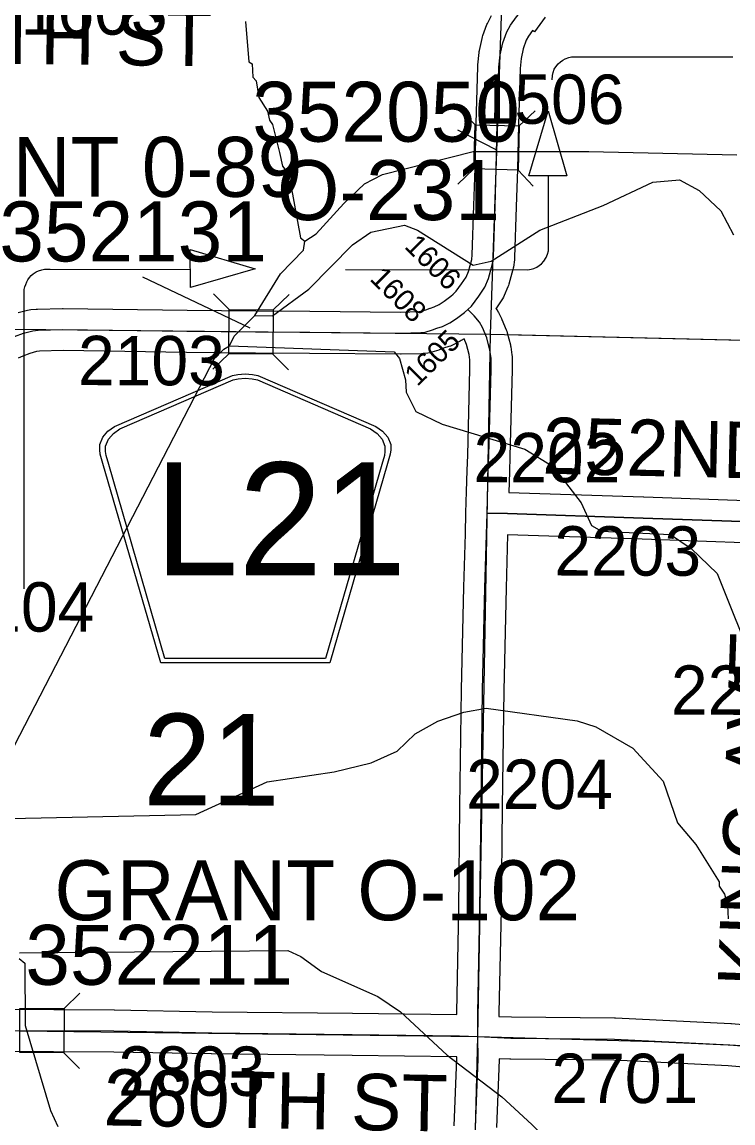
# Model space of a CAD drawing. Extents: x -157.2 to -99.3, y 12.2 to 46.2.
# Drawn here: x -126.65 to -125.642, y 24.292 to 25.853 of the extents above; entities that cross this region are included whole.
import ezdxf

# ---------------------------------------------------------------- set-up
doc = ezdxf.new("R2010")
doc.units = 0
for name, color, linetype in [('tdCoDirctArrow', 7, 'Continuous'), ('tdCoHydroRiver', 7, 'Continuous'), ('tdCoSecRdNmbr', 7, 'Continuous'), ('tdCoSecRdTxt', 7, 'Continuous'), ('tdCoSecRteBand', 7, 'Continuous'), ('tdCoSecRteCL', 7, 'Continuous'), ('tdCoSectLine', 7, 'Continuous'), ('tdCoSectLinePart', 7, 'Continuous'), ('tdCoSectNmbr', 7, 'Continuous'), ('tdCoShieldCoRte', 7, 'Continuous'), ('tdCoStrucSec', 7, 'Continuous'), ('tdCoStrucSecCoName', 7, 'Continuous'), ('tdCoStrucSecFHWANum', 7, 'Continuous'), ('tdCoSurfAsphalt', 7, 'Continuous'), ('tdCoSurfEarth', 7, 'Continuous'), ('tdCoSurfGravel', 7, 'Continuous')]:
    doc.layers.add(name, color=color, linetype=linetype)

msp = doc.modelspace()

# ---------------------------------------------------------------- linework, layer by layer
at = {"layer": 'tdCoDirctArrow'}
for points in [[(-125.899, 25.7716), (-125.8985, 25.7775), (-125.8973, 25.7818), (-125.896, 25.7864), (-125.8935, 25.79), (-125.8902, 25.7941), (-125.8869, 25.797), (-125.8837, 25.7994), (-125.8802, 25.8013), (-125.8751, 25.8032), (-125.8715, 25.8041), (-125.8619, 25.8043), (-125.6425, 25.8043)], [(-126.1916, 25.5025), (-125.9332, 25.5018), (-125.9284, 25.503), (-125.925, 25.5037), (-125.9207, 25.5058), (-125.9171, 25.5081), (-125.9139, 25.5105), (-125.9107, 25.514), (-125.9075, 25.5195), (-125.9054, 25.524), (-125.9042, 25.5287), (-125.904, 25.5385), (-125.9038, 25.635)], [(-126.6473, 25.0493), (-126.6474, 25.4701), (-126.6472, 25.4739), (-126.6463, 25.4778), (-126.6452, 25.4813), (-126.6437, 25.4849), (-126.6421, 25.4877), (-126.6398, 25.491), (-126.6373, 25.4937), (-126.6346, 25.4963), (-126.6303, 25.4989), (-126.6269, 25.5007), (-126.6222, 25.502), (-126.6185, 25.5029), (-126.6104, 25.5028), (-126.4124, 25.5026)]]:
    msp.add_lwpolyline(points, dxfattribs=at)
for points in [[(-125.932, 25.6351), (-125.9045, 25.7275), (-125.8781, 25.6355)], [(-126.4122, 25.5307), (-126.3198, 25.5033), (-126.4118, 25.4768)]]:
    msp.add_lwpolyline(points, close=True, dxfattribs=at)
at = {"layer": 'tdCoHydroRiver'}
for points in [[(-126.3336, 25.8542), (-126.3289, 25.7972), (-126.3243, 25.7939), (-126.3233, 25.775), (-126.3187, 25.7701), (-126.3146, 25.7463), (-126.3026, 25.727), (-126.2998, 25.7143), (-126.2952, 25.7079), (-126.2853, 25.6682), (-126.2811, 25.6491), (-126.275, 25.641), (-126.2723, 25.6267), (-126.2693, 25.6219), (-126.2557, 25.5474), (-126.2495, 25.5425)], [(-126.2495, 25.5425), (-126.2334, 25.553), (-126.1943, 25.5961), (-126.1651, 25.6237), (-126.1394, 25.6371), (-126.0107, 25.6697), (-125.8466, 25.6697), (-125.6368, 25.6652)], [(-126.3204, 25.4372), (-126.2951, 25.4365), (-126.2436, 25.4744), (-126.1818, 25.5373), (-126.156, 25.5555), (-126.1084, 25.5652), (-126.0896, 25.5584), (-126.0106, 25.5087), (-125.9852, 25.5143), (-125.9161, 25.5581), (-125.8267, 25.5934), (-125.7563, 25.6261), (-125.7183, 25.6297), (-125.6904, 25.6147), (-125.6596, 25.5854), (-125.6417, 25.5517)], [(-126.3204, 25.4372), (-126.284, 25.4961), (-126.2514, 25.5299), (-126.2495, 25.5425)], [(-126.3563, 25.394), (-126.3496, 25.408), (-126.3204, 25.4372)], [(-126.7118, 24.7226), (-126.7049, 24.7429), (-126.3773, 25.3773), (-126.3644, 25.3895), (-126.3563, 25.394)], [(-126.3563, 25.394), (-126.123, 25.3857), (-126.1154, 25.376), (-126.1068, 25.3458), (-126.1057, 25.3284), (-126.0923, 25.3012), (-126.055, 25.2828), (-125.9376, 25.2478), (-125.8973, 25.223), (-125.8578, 25.1714), (-125.8429, 25.1394), (-125.829, 25.1311), (-125.7312, 25.1267), (-125.7018, 25.1069), (-125.665, 25.0711), (-125.6105, 24.9354)], [(-126.7118, 24.7226), (-126.4039, 24.7295), (-126.3031, 24.7755), (-126.208, 24.7901), (-126.1556, 24.8028), (-126.1188, 24.8191), (-126.0929, 24.8436), (-126.0608, 24.8616), (-126.0241, 24.8747), (-125.9924, 24.8801), (-125.8635, 24.8622), (-125.837, 24.8536), (-125.7842, 24.8236), (-125.7413, 24.7766), (-125.7209, 24.7176), (-125.695, 24.6869), (-125.6618, 24.6339), (-125.662, 24.6276), (-125.6544, 24.6163), (-125.6501, 24.6004), (-125.6491, 24.5814)], [(-126.6542, 24.5331), (-126.2737, 24.5363), (-126.2551, 24.5279), (-126.2257, 24.5065), (-126.1462, 24.4711), (-126.1137, 24.4497), (-126.0476, 24.3878), (-125.9704, 24.3287), (-125.9274, 24.2896), (-125.9197, 24.2815), (-125.8292, 24.1905), (-125.8189, 24.1666), (-125.8147, 24.1459), (-125.8101, 24.1411), (-125.8103, 24.1348), (-125.7969, 24.1075), (-125.777, 24.0849)], [(-126.6544, 24.5252), (-126.6467, 24.5187), (-126.6461, 24.4303), (-126.6101, 24.3093), (-126.5997, 24.2869)]]:
    msp.add_lwpolyline(points, dxfattribs=at)
at = {"layer": 'tdCoSecRteBand'}
for points in [[(-126.6559, 25.4412), (-126.6426, 25.4446), (-126.6403, 25.4452), (-126.6379, 25.4455), (-126.6303, 25.4462), (-126.6293, 25.4463), (-126.6283, 25.4463), (-126.5932, 25.4473), (-126.5926, 25.4473), (-126.592, 25.4473), (-126.4164, 25.4449), (-126.3191, 25.4439), (-126.2423, 25.4434), (-126.2422, 25.4434), (-126.2422, 25.4434), (-126.114, 25.4421), (-126.0872, 25.4428), (-126.085, 25.4431), (-126.078, 25.4453), (-126.072, 25.4474), (-126.0717, 25.4475), (-126.0714, 25.4476), (-126.0661, 25.4493), (-126.0588, 25.453), (-126.0517, 25.4575), (-126.0424, 25.4646), (-126.039, 25.4676), (-126.0347, 25.4719), (-126.0273, 25.4819), (-126.0209, 25.4915), (-126.0176, 25.4994), (-126.0129, 25.5164), (-126.012, 25.523), (-126.0098, 25.5931), (-126.0098, 25.5931), (-126.0098, 25.5931), (-126.0081, 25.6463), (-126.0066, 25.7095), (-126.0066, 25.7096), (-126.0066, 25.7096), (-126.0044, 25.7903), (-126.0043, 25.7916), (-126.0042, 25.7929), (-126.0022, 25.8101), (-126.0021, 25.8116), (-126.0018, 25.813), (-125.9981, 25.8303), (-125.9976, 25.8323), (-125.9969, 25.8343), (-125.9912, 25.8498), (-125.9906, 25.8515), (-125.9897, 25.8532), (-125.9848, 25.8628)], [(-125.9085, 25.8601), (-125.924, 25.8395), (-125.9266, 25.8414), (-125.9325, 25.8334), (-125.9355, 25.8275), (-125.9398, 25.8156), (-125.9428, 25.8019), (-125.9444, 25.7873), (-125.9466, 25.708), (-125.9481, 25.6447), (-125.9481, 25.6446), (-125.9481, 25.6445), (-125.9498, 25.5912), (-125.9521, 25.5195), (-125.9521, 25.5178), (-125.9524, 25.5161), (-125.9538, 25.5059), (-125.9541, 25.5041), (-125.9546, 25.5024), (-125.9603, 25.4817), (-125.9608, 25.4798), (-125.9615, 25.478), (-125.9667, 25.4656), (-125.9678, 25.463), (-125.9694, 25.4606), (-125.9778, 25.448), (-125.9782, 25.4474), (-125.9786, 25.4469), (-125.9766, 25.4445), (-125.9764, 25.4441), (-125.976, 25.4436), (-125.9761, 25.4435), (-125.9751, 25.4415), (-125.9711, 25.4339), (-125.9705, 25.4328), (-125.9701, 25.4317), (-125.9639, 25.4169), (-125.9631, 25.4149), (-125.9625, 25.4128), (-125.9581, 25.3955), (-125.9577, 25.3941), (-125.9575, 25.3926), (-125.9558, 25.3812), (-125.9554, 25.379), (-125.9554, 25.3767), (-125.9554, 25.3607), (-125.9554, 25.3603), (-125.9554, 25.3599), (-125.9587, 25.2376), (-125.9587, 25.2375), (-125.9587, 25.2374), (-125.9594, 25.2155), (-125.9602, 25.186), (-125.7691, 25.1799), (-125.769, 25.1799), (-125.769, 25.1799), (-125.5317, 25.1715)], [(-126.0342, 24.4456), (-126.0342, 24.4481), (-126.0342, 24.4485), (-126.0342, 24.4488), (-126.0312, 24.5952), (-126.0297, 24.7408), (-126.0297, 24.7408), (-126.0297, 24.7409), (-126.0275, 24.9063), (-126.0275, 24.9065), (-126.0275, 24.9067), (-126.0241, 25.0517), (-126.0241, 25.0517), (-126.0241, 25.0518), (-126.0219, 25.1276), (-126.0211, 25.1575), (-126.0204, 25.1874), (-126.0202, 25.1874), (-126.0202, 25.1876), (-126.0194, 25.2173), (-126.0194, 25.2173), (-126.0194, 25.2174), (-126.0186, 25.2393), (-126.0154, 25.3611), (-126.0154, 25.3744), (-126.0166, 25.382), (-126.0201, 25.3958), (-126.0237, 25.4043), (-126.0279, 25.4016), (-126.0291, 25.4008), (-126.0303, 25.4002), (-126.0409, 25.3948), (-126.043, 25.3937), (-126.0453, 25.393), (-126.0527, 25.3906), (-126.0588, 25.3885), (-126.0592, 25.3883), (-126.0595, 25.3882), (-126.0696, 25.385), (-126.0724, 25.3842), (-126.0753, 25.3838), (-126.0817, 25.3831), (-126.083, 25.3829), (-126.0843, 25.3829), (-126.113, 25.3822), (-126.1135, 25.3821), (-126.114, 25.3821), (-126.2427, 25.3834), (-126.3196, 25.3839), (-126.3196, 25.3839), (-126.3197, 25.3839), (-126.4171, 25.3849), (-126.4172, 25.3849), (-126.4172, 25.3849), (-126.5922, 25.3873), (-126.6255, 25.3864), (-126.6298, 25.386), (-126.6392, 25.3835), (-126.6494, 25.3796), (-126.656, 25.3765)], [(-125.5361, 25.1116), (-125.771, 25.1199), (-125.9619, 25.1261), (-125.9641, 25.0502), (-125.9675, 24.9054), (-125.9697, 24.7401), (-125.9712, 24.5944), (-125.9712, 24.5943), (-125.9712, 24.5941), (-125.9742, 24.448), (-125.9742, 24.4431), (-125.9565, 24.4423), (-125.8103, 24.4408), (-125.8097, 24.4408), (-125.8091, 24.4408), (-125.6456, 24.4329), (-125.645, 24.4329), (-125.6444, 24.4328), (-125.5912, 24.428)], [(-126.6918, 24.4532), (-126.5199, 24.4524), (-126.5197, 24.4524), (-126.5195, 24.4524), (-126.381, 24.4497), (-126.1819, 24.4475), (-126.1819, 24.4475), (-126.1818, 24.4475), (-126.0342, 24.4456)], [(-126.0376, 24.2876), (-126.0339, 24.3829), (-126.0339, 24.3843), (-126.0339, 24.3856), (-126.1826, 24.3875), (-126.3818, 24.3897), (-126.3819, 24.3897), (-126.3821, 24.3897), (-126.5204, 24.3924), (-126.692, 24.3932)], [(-125.5955, 24.3681), (-125.6492, 24.373), (-125.8115, 24.3808), (-125.9576, 24.3823), (-125.9581, 24.3823), (-125.9586, 24.3823), (-125.9739, 24.383), (-125.9739, 24.3825), (-125.9739, 24.3819), (-125.974, 24.3812), (-125.9776, 24.2854)]]:
    msp.add_lwpolyline(points, dxfattribs=at)
at = {"layer": 'tdCoSecRteCL'}
for points in [[(-126.0183, 25.4459), (-126.0134, 25.4504), (-126.0028, 25.4647), (-125.9944, 25.4772), (-125.9892, 25.4896), (-125.9835, 25.5103), (-125.982, 25.5204), (-125.9798, 25.5922), (-125.9781, 25.6454), (-125.9766, 25.7088), (-125.9744, 25.7895), (-125.9724, 25.8067), (-125.9687, 25.824), (-125.963, 25.8395), (-125.9581, 25.8491), (-125.9495, 25.861), (-125.9394, 25.8728), (-125.93, 25.8815)], [(-126.6982, 25.3845), (-126.6871, 25.3929), (-126.6701, 25.403), (-126.6612, 25.4072), (-126.6484, 25.4121), (-126.6351, 25.4156), (-126.6274, 25.4163), (-126.5924, 25.4173), (-126.4168, 25.4149), (-126.3194, 25.4139), (-126.2425, 25.4134), (-126.1137, 25.4121), (-126.0851, 25.4129), (-126.0787, 25.4136), (-126.0686, 25.4168), (-126.0622, 25.419), (-126.0545, 25.4215), (-126.0439, 25.4269), (-126.0346, 25.4329), (-126.0232, 25.4415), (-126.0183, 25.4459)], [(-125.9911, 25.1568), (-125.9894, 25.2164), (-125.9886, 25.2384), (-125.9854, 25.3607), (-125.9854, 25.3767), (-125.9872, 25.3881), (-125.9916, 25.4053), (-125.9978, 25.4201), (-126.0017, 25.4278), (-126.0094, 25.4369), (-126.0183, 25.4459)], [(-126.0041, 24.4144), (-126.0042, 24.4482), (-126.0012, 24.5947), (-125.9997, 24.7405), (-125.9975, 24.9059), (-125.9941, 25.0509), (-125.9911, 25.1568)], [(-125.5027, 24.6742), (-125.5034, 24.6819), (-125.5037, 24.7122), (-125.5034, 24.7613), (-125.5027, 24.8103), (-125.501, 24.8582), (-125.5002, 24.9213), (-125.4983, 25.0057), (-125.4963, 25.0895), (-125.4968, 25.1087), (-125.4995, 25.1188), (-125.502, 25.1248), (-125.5052, 25.1281), (-125.5099, 25.1329), (-125.5173, 25.1376), (-125.5249, 25.1401), (-125.5328, 25.1415), (-125.77, 25.1499), (-125.9619, 25.1561), (-125.9911, 25.1568)], [(-126.7528, 24.4216), (-126.7437, 24.4232), (-126.692, 24.4232), (-126.5201, 24.4224), (-126.3815, 24.4197), (-126.1822, 24.4175), (-126.0301, 24.4155), (-126.0041, 24.4144)], [(-126.0325, 23.1671), (-126.0338, 23.2167), (-126.0333, 23.2574), (-126.0323, 23.3008), (-126.0271, 23.4601), (-126.0234, 23.5824), (-126.0224, 23.6261), (-126.0205, 23.7804), (-126.0163, 23.884), (-126.0158, 23.9568), (-126.0113, 24.1207), (-126.0108, 24.1863), (-126.0076, 24.2865), (-126.0039, 24.3824), (-126.0041, 24.4144)], [(-126.0041, 24.4144), (-125.9573, 24.4123), (-125.8106, 24.4108), (-125.6471, 24.4029), (-125.5928, 24.398), (-125.5452, 24.3973), (-125.5079, 24.3956)]]:
    msp.add_lwpolyline(points, dxfattribs=at)
at = {"layer": 'tdCoSectLine'}
for points in [[(-125.986, 25.4107), (-125.9517, 26.4088)], [(-126.9777, 25.4211), (-125.986, 25.4107)], [(-126.0044, 24.4144), (-125.986, 25.4107)], [(-125.986, 25.4107), (-124.9916, 25.3871)], [(-126.9974, 24.427), (-126.0044, 24.4144)], [(-126.0291, 23.4106), (-126.0044, 24.4144)], [(-126.0044, 24.4144), (-125.7543, 24.4075), (-125.0109, 24.3738)]]:
    msp.add_lwpolyline(points, dxfattribs=at)
at = {"layer": 'tdCoSectLinePart'}
msp.add_lwpolyline([(-125.9623, 25.4102), (-124.9916, 25.3871)], dxfattribs=at)
at = {"layer": 'tdCoShieldCoRte'}
for points in [[(-126.4537, 24.9444), (-126.5357, 25.2273), (-126.5395, 25.2405), (-126.5403, 25.2464), (-126.5403, 25.2542), (-126.536, 25.2645), (-126.5288, 25.273), (-126.5192, 25.2796), (-126.3519, 25.352), (-126.3444, 25.3536), (-126.334, 25.3545), (-126.3235, 25.3536), (-126.316, 25.352), (-126.1487, 25.2796), (-126.1392, 25.273), (-126.1319, 25.2645), (-126.1277, 25.2542), (-126.1277, 25.2464), (-126.1284, 25.2405), (-126.1323, 25.2273), (-126.2142, 24.9444)], [(-126.4479, 24.9508), (-126.5276, 25.226), (-126.5313, 25.2387), (-126.532, 25.2443), (-126.532, 25.2518), (-126.5279, 25.2617), (-126.521, 25.2699), (-126.5118, 25.2763), (-126.3512, 25.3457), (-126.344, 25.3473), (-126.334, 25.3482), (-126.324, 25.3473), (-126.3167, 25.3457), (-126.1562, 25.2763), (-126.147, 25.2699), (-126.14, 25.2617), (-126.1359, 25.2518), (-126.1359, 25.2443), (-126.1366, 25.2387), (-126.1403, 25.226), (-126.2201, 24.9508)]]:
    msp.add_lwpolyline(points, close=True, dxfattribs=at)
at = {"layer": 'tdCoStrucSec'}
for p, q in [((-126.0082, 25.7076), (-126.0297, 25.7303)), ((-125.9456, 25.706), (-125.9229, 25.7275)), ((-126.0098, 25.645), (-126.0325, 25.6235)), ((-125.9472, 25.6434), (-125.9257, 25.6207)), ((-126.3569, 25.4456), (-126.3788, 25.468)), ((-126.2943, 25.4451), (-126.2719, 25.4671)), ((-126.3574, 25.383), (-126.3797, 25.3611)), ((-126.2948, 25.3825), (-126.2728, 25.3602)), ((-126.5909, 24.454), (-126.5687, 24.4761)), ((-126.5912, 24.3914), (-126.5692, 24.3692))]:
    msp.add_line(p, q, dxfattribs=at)
for points in [[(-126.0098, 25.645), (-126.0082, 25.7076), (-125.9456, 25.706), (-125.9472, 25.6434)], [(-126.3569, 25.4456), (-126.2943, 25.4451), (-126.2948, 25.3825), (-126.3574, 25.383)], [(-126.6535, 24.4543), (-126.5909, 24.454), (-126.5912, 24.3914), (-126.6538, 24.3917)]]:
    msp.add_lwpolyline(points, close=True, dxfattribs=at)
at = {"layer": 'tdCoStrucSecFHWANum'}
for p, q in [((-126.0331, 25.7007), (-125.9786, 25.6724)), ((-126.4798, 25.4918), (-126.3273, 25.4198))]:
    msp.add_line(p, q, dxfattribs=at)
at = {"layer": 'tdCoSurfAsphalt'}
for points in [[(-126.0183, 25.4459), (-126.0134, 25.4504), (-126.0028, 25.4647), (-125.9944, 25.4772), (-125.9892, 25.4896), (-125.9835, 25.5103), (-125.982, 25.5204), (-125.9798, 25.5922), (-125.9781, 25.6454), (-125.9766, 25.7088), (-125.9744, 25.7895), (-125.9724, 25.8067), (-125.9687, 25.824), (-125.963, 25.8395), (-125.9581, 25.8491), (-125.9495, 25.861), (-125.9394, 25.8728), (-125.93, 25.8815)], [(-126.6982, 25.3845), (-126.6871, 25.3929), (-126.6701, 25.403), (-126.6612, 25.4072), (-126.6484, 25.4121), (-126.6351, 25.4156), (-126.6274, 25.4163), (-126.5924, 25.4173), (-126.4168, 25.4149), (-126.3194, 25.4139), (-126.2425, 25.4134), (-126.1137, 25.4121), (-126.0851, 25.4129), (-126.0787, 25.4136), (-126.0686, 25.4168), (-126.0622, 25.419), (-126.0545, 25.4215), (-126.0439, 25.4269), (-126.0346, 25.4329), (-126.0232, 25.4415), (-126.0183, 25.4459)]]:
    msp.add_lwpolyline(points, dxfattribs=at)
at = {"layer": 'tdCoSurfEarth'}
for points in [[(-126.0325, 23.1671), (-126.0338, 23.2167), (-126.0333, 23.2574), (-126.0323, 23.3008), (-126.0271, 23.4601), (-126.0234, 23.5824), (-126.0224, 23.6261), (-126.0205, 23.7804), (-126.0163, 23.884), (-126.0158, 23.9568), (-126.0113, 24.1207), (-126.0108, 24.1863), (-126.0076, 24.2865), (-126.0039, 24.3824), (-126.0041, 24.4144)], [(-126.0041, 24.4144), (-125.9573, 24.4123), (-125.8106, 24.4108), (-125.6471, 24.4029), (-125.5928, 24.398), (-125.5452, 24.3973), (-125.5079, 24.3956), (-125.4949, 24.3951), (-125.4658, 24.3921), (-125.434, 24.3901), (-125.347, 24.3879), (-125.2819, 24.3869), (-125.202, 24.3857), (-125.1423, 24.3815), (-125.0577, 24.3785), (-125.0105, 24.3738)]]:
    msp.add_lwpolyline(points, dxfattribs=at)
at = {"layer": 'tdCoSurfGravel'}
for points in [[(-126.0041, 24.4144), (-126.0042, 24.4482), (-126.0012, 24.5947), (-125.9997, 24.7405), (-125.9975, 24.9059), (-125.9941, 25.0509), (-125.9911, 25.1568), (-125.9894, 25.2164), (-125.9886, 25.2384), (-125.9854, 25.3607), (-125.9854, 25.3767), (-125.9872, 25.3881), (-125.9916, 25.4053), (-125.9978, 25.4201), (-126.0017, 25.4278), (-126.0094, 25.4369), (-126.0183, 25.4459)], [(-125.9911, 25.1568), (-125.9619, 25.1561), (-125.77, 25.1499), (-125.5328, 25.1415), (-125.5249, 25.1401), (-125.5173, 25.1376), (-125.5099, 25.1329), (-125.5052, 25.1281)], [(-126.7528, 24.4216), (-126.7437, 24.4232), (-126.692, 24.4232), (-126.5201, 24.4224), (-126.3815, 24.4197), (-126.1822, 24.4175), (-126.0301, 24.4155), (-126.0041, 24.4144)]]:
    msp.add_lwpolyline(points, dxfattribs=at)

# ---------------------------------------------------------------- texts
at = {"layer": 'tdCoSecRdNmbr'}
for s, height, rotation, p in [('1603', 0.07, 359.9034, (-126.6523, 25.8357)), ('1506', 0.07, 359.9039, (-126.0046, 25.7092)), ('1606', 0.03, 314.9041, (-126.1096, 25.5341)), ('1608', 0.03, 314.9041, (-126.1587, 25.4881)), ('2103', 0.07, 359.9035, (-126.5712, 25.3384)), ('1605', 0.03, 44.9049, (-126.09, 25.3353)), ('2202', 0.07, 359.9039, (-126.0104, 25.2008)), ('2203', 0.07, 359.9041, (-125.8959, 25.0684)), ('2104', 0.07, 359.9034, (-126.7562, 24.989)), ('2208', 0.07, 359.9041, (-125.7305, 24.8709)), ('2204', 0.07, 359.904, (-126.0209, 24.7375)), ('2803', 0.07, 359.9036, (-126.5142, 24.3306)), ('2701', 0.07, 359.9041, (-125.8999, 24.3203))]:
    msp.add_text(s, height=height, rotation=rotation, dxfattribs=at).set_placement(p)
at = {"layer": 'tdCoSecRdTxt'}
for s, rotation, p in [('245TH ST', 359.3087, (-126.8687, 25.7965)), ('252ND ST', 358.7079, (-125.9132, 25.2129)), ('KING AVE', 87.9686, (-125.5841, 24.4841)), ('260TH ST', 358.9557, (-126.5353, 24.2885))]:
    msp.add_text(s, height=0.08, rotation=rotation, dxfattribs=at).set_placement(p)
at = {"layer": 'tdCoSectNmbr'}
msp.add_text('21', height=0.13, rotation=359.9036, dxfattribs=at).set_placement((-126.4787, 24.7424))
at = {"layer": 'tdCoShieldCoRte'}
msp.add_text('L21', height=0.16, dxfattribs=at).set_placement((-126.4626, 25.0687))
at = {"layer": 'tdCoStrucSecCoName'}
for s, p in [('GRANT 0-89', (-126.91, 25.6055)), ('O-231', (-126.2889, 25.5725)), ('GRANT O-102', (-126.6045, 24.5794))]:
    msp.add_text(s, height=0.085, dxfattribs=at).set_placement(p)
at = {"layer": 'tdCoStrucSecFHWANum'}
for s, p in [('352050', (-126.324, 25.6837)), ('352131', (-126.6826, 25.5139)), ('352211', (-126.6457, 24.4878))]:
    msp.add_text(s, height=0.085, dxfattribs=at).set_placement(p)

doc.saveas('drawing.dxf')
